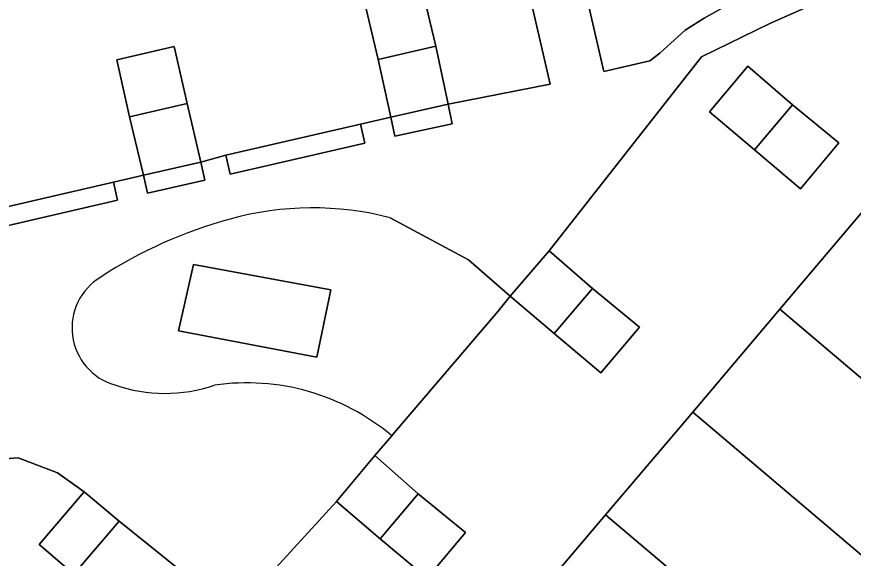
# Model space of a CAD drawing. Extents: x 156412 to 157779, y 382335 to 383768.
# Drawn here: x 157135.54 to 157170.93, y 382954.58 to 382977.5 of the extents above; entities that cross this region are included whole.
import ezdxf

# ---------------------------------------------------------------- set-up
doc = ezdxf.new("R2010")
doc.units = 0
for name, color, linetype in [('IMGEO_Erf', 7, 'Continuous'), ('IMGEO_Grasland_overig', 7, 'Continuous'), ('IMGEO_Pand', 7, 'Continuous'), ('IMGEO_Struiken', 7, 'Continuous'), ('IMGEO_Terreindeel_gesloten', 7, 'Continuous'), ('IMGEO_Voetpad_open', 7, 'Continuous')]:
    doc.layers.add(name, color=color, linetype=linetype)

msp = doc.modelspace()

# ---------------------------------------------------------------- linework, layer by layer
at = {"layer": 'IMGEO_Erf'}
for points in [[(157156.767, 382952.07), (157160.451, 382956.419), (157164.136, 382960.768), (157167.82, 382965.117), (157171.505, 382969.466), (157175.19, 382973.815), (157179.023, 382978.34), (157184.082, 382974.054), (157189.041, 382979.902), (157194.151, 382985.927), (157199.403, 382992.121), (157203.026, 382989.06), (157203.415, 382988.731), (157198.167, 382982.522), (157193.058, 382976.496), (157187.95, 382970.47), (157184.264, 382966.123), (157180.578, 382961.775), (157176.892, 382957.427), (157173.206, 382953.079)], [(157174.331, 382988.686), (157169.092, 382987.465), (157169.362, 382986.296), (157169.121, 382986.24), (157163.859, 382985.023), (157158.397, 382983.76), (157160.369, 382975.187), (157162.323, 382975.637), (157162.744, 382975.952), (157163.212, 382976.383), (157163.811, 382976.927), (157164.621, 382977.442), (157165.909, 382978.159), (157167.713, 382978.748), (157168.353, 382978.935), (157169.459, 382979.29), (157170.897, 382979.815), (157171.632, 382980.11)], [(157133.716, 382969.131), (157139.628, 382970.5), (157140.894, 382970.793), (157140.312, 382973.262), (157139.769, 382975.675), (157142.201, 382976.241), (157142.748, 382973.824), (157143.321, 382971.35), (157144.389, 382971.634), (157150.075, 382972.951), (157151.358, 382973.248), (157150.835, 382975.692), (157150.251, 382978.135), (157152.695, 382978.687), (157153.271, 382976.255), (157153.791, 382973.795), (157158.111, 382974.65), (157156.133, 382983.216), (157150.671, 382981.955), (157145.41, 382980.741), (157140.148, 382979.526), (157134.887, 382978.312)], [(157175.934, 382980.061), (157170.236, 382978.49), (157167.401, 382977.22), (157164.513, 382975.805), (157158.069, 382967.591), (157159.898, 382965.999), (157161.89, 382964.36), (157160.253, 382962.424), (157158.281, 382964.092), (157156.414, 382965.676), (157155.904, 382965.042), (157151.432, 382959.797), (157151.403, 382959.763), (157150.69, 382958.926), (157152.527, 382957.303), (157154.523, 382955.668), (157152.9, 382953.731), (157150.911, 382955.396), (157149.063, 382956.979), (157145.922, 382953.544)], [(157144.783, 382952.204), (157139.872, 382956.156), (157137.955, 382953.908), (157136.483, 382955.162), (157138.393, 382957.395), (157137.257, 382958.197), (157135.6, 382958.825), (157134.869, 382958.776), (157133.488, 382958.525), (157132.514, 382958.022), (157131.112, 382957.112), (157130.271, 382956.213), (157123.548, 382948.34)]]:
    msp.add_lwpolyline(points, dxfattribs=at)
msp.add_lwpolyline([(157170.323, 382972.161), (157168.7, 382970.218), (157166.746, 382971.863), (157164.84, 382973.471), (157166.468, 382975.401), (157168.362, 382973.769)], close=True, dxfattribs=at)
at = {"layer": 'IMGEO_Grasland_overig'}
msp.add_lwpolyline([(157151.403, 382959.763), (157151.432, 382959.797), (157155.904, 382965.042), (157156.414, 382965.676), (157154.654, 382967.216), (157151.343, 382968.99)], dxfattribs=at)
msp.add_lwpolyline([(157143.01, 382967.015), (157148.819, 382965.947), (157148.238, 382963.092), (157142.378, 382964.201)], close=True, dxfattribs=at)
for centre, radius, start, end in [((157148.057, 382956.421), 12.991, 75.349, 105.5976), ((157149.549, 382950.49), 19.106, 105.1247, 123.173), ((157140.391, 382964.328), 2.514, 121.0422, 253.6124), ((157141.813, 382968.086), 6.527, 250.9474, 288.7273), ((157145.271, 382952.492), 9.512, 49.8604, 98.2407)]:
    msp.add_arc(centre, radius, start, end, dxfattribs=at)
at = {"layer": 'IMGEO_Pand'}
for points in [[(157153.271, 382976.255), (157152.695, 382978.687), (157150.251, 382978.135), (157150.835, 382975.692)], [(157140.312, 382973.262), (157142.748, 382973.824), (157142.201, 382976.241), (157139.769, 382975.675)], [(157153.271, 382976.255), (157150.835, 382975.692), (157151.358, 382973.248), (157153.791, 382973.795)], [(157168.362, 382973.769), (157166.468, 382975.401), (157164.84, 382973.471), (157166.746, 382971.863)], [(157140.312, 382973.262), (157140.894, 382970.793), (157143.321, 382971.35), (157142.748, 382973.824)], [(157168.362, 382973.769), (157166.746, 382971.863), (157168.7, 382970.218), (157170.323, 382972.161)], [(157171.505, 382969.466), (157167.82, 382965.117), (157176.892, 382957.427), (157180.578, 382961.775)], [(157159.898, 382965.999), (157158.069, 382967.591), (157156.414, 382965.676), (157158.281, 382964.092)], [(157159.898, 382965.999), (157158.281, 382964.092), (157160.253, 382962.424), (157161.89, 382964.36)], [(157176.892, 382957.427), (157167.82, 382965.117), (157164.136, 382960.768), (157173.206, 382953.079)], [(157160.451, 382956.419), (157169.515, 382948.736), (157173.206, 382953.079), (157164.136, 382960.768)], [(157152.527, 382957.303), (157150.69, 382958.926), (157149.063, 382956.979), (157150.911, 382955.396)], [(157137.955, 382953.908), (157139.872, 382956.156), (157138.393, 382957.395), (157136.483, 382955.162)], [(157152.527, 382957.303), (157150.911, 382955.396), (157152.9, 382953.731), (157154.523, 382955.668)], [(157160.451, 382956.419), (157156.767, 382952.07), (157165.829, 382944.387), (157169.515, 382948.736)]]:
    msp.add_lwpolyline(points, close=True, dxfattribs=at)
at = {"layer": 'IMGEO_Struiken'}
for points in [[(157153.791, 382973.795), (157151.358, 382973.248), (157151.53, 382972.442), (157153.956, 382972.961)], [(157150.075, 382972.951), (157144.389, 382971.634), (157144.573, 382970.836), (157150.261, 382972.149)], [(157143.321, 382971.35), (157140.894, 382970.793), (157141.071, 382970.027), (157143.498, 382970.587)], [(157139.628, 382970.5), (157133.716, 382969.131), (157133.892, 382968.369), (157139.805, 382969.735)]]:
    msp.add_lwpolyline(points, close=True, dxfattribs=at)
at = {"layer": 'IMGEO_Terreindeel_gesloten'}
msp.add_lwpolyline([(157143.01, 382967.015), (157142.378, 382964.201), (157148.238, 382963.092), (157148.819, 382965.947)], close=True, dxfattribs=at)
at = {"layer": 'IMGEO_Voetpad_open'}
for points in [[(157165.909, 382978.159), (157164.621, 382977.442), (157163.811, 382976.927), (157163.212, 382976.383), (157162.744, 382975.952), (157162.323, 382975.637), (157160.369, 382975.187), (157158.397, 382983.76)], [(157156.133, 382983.216), (157158.111, 382974.65), (157153.791, 382973.795), (157153.956, 382972.961), (157151.53, 382972.442), (157151.358, 382973.248), (157150.075, 382972.951), (157150.261, 382972.149), (157144.573, 382970.836), (157144.389, 382971.634), (157143.321, 382971.35), (157143.498, 382970.587), (157141.071, 382970.027), (157140.894, 382970.793), (157139.628, 382970.5), (157139.805, 382969.735), (157133.892, 382968.369)], [(157164.513, 382975.805), (157167.401, 382977.22), (157170.236, 382978.49), (157175.934, 382980.061)], [(157151.343, 382968.99), (157154.654, 382967.216), (157156.414, 382965.676), (157158.069, 382967.591), (157164.513, 382975.805)], [(157128.987, 382959.88), (157127.762, 382957.639), (157121.68, 382949.933), (157123.548, 382948.34), (157130.271, 382956.213), (157131.112, 382957.112), (157132.514, 382958.022), (157133.488, 382958.525), (157134.869, 382958.776), (157135.6, 382958.825), (157137.257, 382958.197), (157138.393, 382957.395), (157139.872, 382956.156), (157144.783, 382952.204), (157146.405, 382950.816), (157152.421, 382945.736), (157153.211, 382945.057), (157154.343, 382946.4), (157152.961, 382947.572), (157145.922, 382953.544), (157149.063, 382956.979), (157150.69, 382958.926), (157151.403, 382959.763)]]:
    msp.add_lwpolyline(points, dxfattribs=at)
for centre, radius, start, end in [((157148.057, 382956.421), 12.991, 75.349, 105.5976), ((157149.549, 382950.49), 19.106, 105.1247, 123.173), ((157140.391, 382964.328), 2.514, 121.0422, 253.6124), ((157141.813, 382968.086), 6.527, 250.9474, 288.7273), ((157145.271, 382952.492), 9.512, 49.8604, 98.2407)]:
    msp.add_arc(centre, radius, start, end, dxfattribs=at)

doc.saveas('drawing.dxf')
